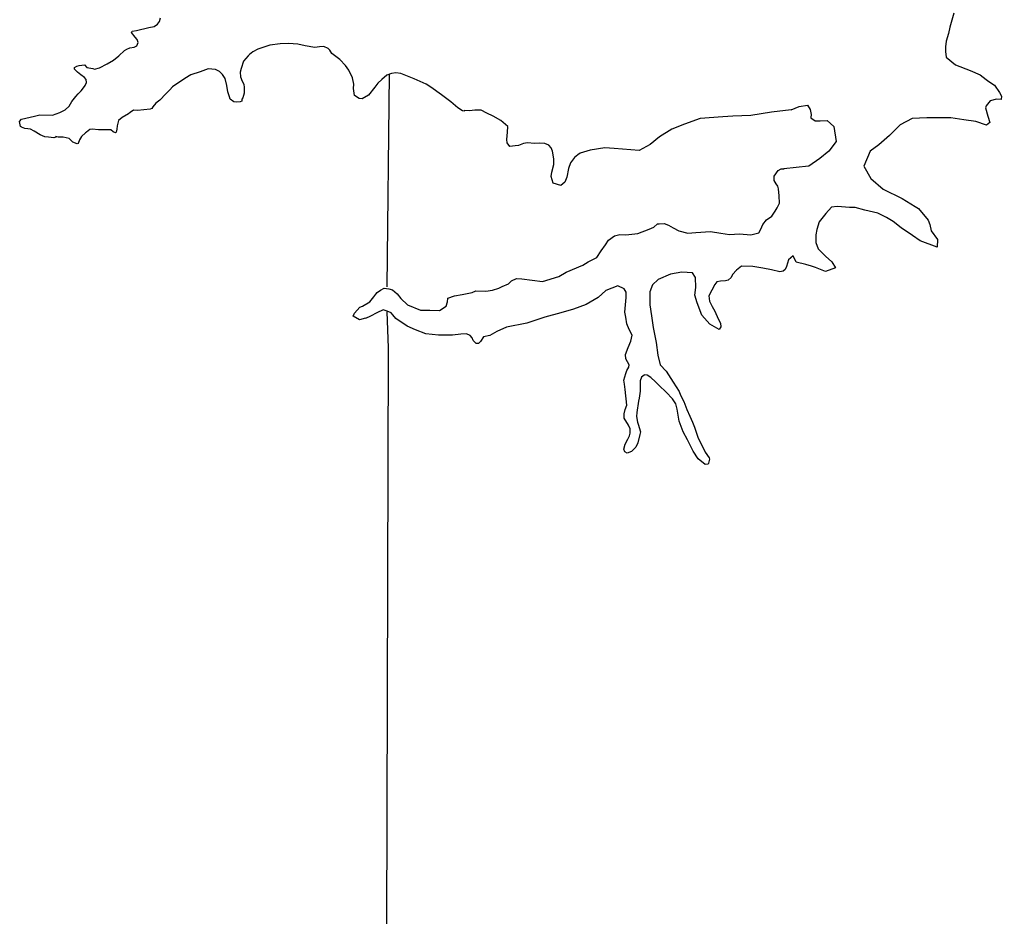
# Model space of a CAD drawing. Extents: x -492261 to -432772, y 1441225 to 1452922.
# Drawn here: x -461610.2 to -461527.3, y 1452265.9 to 1452341.6 of the extents above; entities that cross this region are included whole.
import ezdxf

# ---------------------------------------------------------------- set-up
doc = ezdxf.new("R2010")
doc.units = 0
doc.layers.add('Default', color=7, linetype='Continuous')

msp = doc.modelspace()

# ---------------------------------------------------------------- linework, layer by layer
at = {"layer": 'Default'}
for points in [[(-461531.332, 1452342.12), (-461531.642, 1452340.938), (-461531.761, 1452340.41), (-461531.952, 1452339.756), (-461532.022, 1452339.304), (-461532.016, 1452338.903), (-461531.96, 1452338.428), (-461531.175, 1452337.762), (-461529.941, 1452337.303), (-461529.109, 1452336.913), (-461528.578, 1452336.519), (-461528.376, 1452336.372), (-461527.895, 1452336.053), (-461527.461, 1452335.432), (-461527.307, 1452335.133), (-461527.328, 1452334.858), (-461527.73, 1452334.877), (-461528.254, 1452334.72), (-461528.599, 1452334.314), (-461528.647, 1452334.138), (-461528.462, 1452333.439), (-461528.28, 1452332.915), (-461528.552, 1452332.686), (-461529.458, 1452333), (-461530.487, 1452333.136), (-461531.567, 1452333.297), (-461532.769, 1452333.305), (-461533.596, 1452333.294), (-461534.822, 1452333.228), (-461535.843, 1452332.713), (-461536.757, 1452331.798), (-461537.649, 1452331.009), (-461538.368, 1452330.473), (-461538.903, 1452329.213), (-461538.313, 1452328.169), (-461537.274, 1452327.281), (-461535.685, 1452326.476), (-461534.574, 1452325.814), (-461534.296, 1452325.643), (-461533.482, 1452324.651), (-461533.351, 1452324.277), (-461533.219, 1452323.753), (-461532.684, 1452323.034), (-461532.725, 1452322.382), (-461534.16, 1452322.913), (-461534.817, 1452323.355), (-461535.753, 1452324.019), (-461536.436, 1452324.536), (-461536.992, 1452324.879), (-461537.723, 1452325.245), (-461538.829, 1452325.506), (-461539.633, 1452325.721), (-461540.134, 1452325.714), (-461540.786, 1452325.78), (-461541.162, 1452325.8), (-461541.638, 1452325.744), (-461542.132, 1452325.211), (-461542.673, 1452324.502), (-461542.865, 1452323.873), (-461542.96, 1452323.42), (-461542.976, 1452322.769), (-461542.769, 1452322.245), (-461542.159, 1452321.627), (-461541.602, 1452321.134), (-461541.295, 1452320.637), (-461542.142, 1452320.325), (-461542.998, 1452320.664), (-461543.326, 1452320.785), (-461543.803, 1452320.903), (-461544.633, 1452321.118)], [(-461598.326, 1452334.775), (-461598.647, 1452334.521), (-461598.918, 1452334.217), (-461598.992, 1452334.091), (-461599.141, 1452334.039), (-461600.215, 1452333.925), (-461600.54, 1452333.946), (-461600.837, 1452333.742), (-461600.961, 1452333.641), (-461601.507, 1452333.333), (-461601.804, 1452333.079), (-461601.923, 1452332.627), (-461601.944, 1452332.352), (-461602.016, 1452332.076), (-461602.065, 1452332.025), (-461602.266, 1452332.123), (-461602.468, 1452332.27), (-461602.943, 1452332.289), (-461603.093, 1452332.287), (-461603.493, 1452332.282), (-461604.019, 1452332.35), (-461604.218, 1452332.298), (-461604.516, 1452332.094), (-461604.59, 1452332.043), (-461604.936, 1452331.713), (-461605.107, 1452331.436), (-461605.204, 1452331.134), (-461605.303, 1452331.108), (-461605.655, 1452331.229), (-461605.959, 1452331.55), (-461606.235, 1452331.622), (-461606.485, 1452331.668), (-461606.91, 1452331.663), (-461607.111, 1452331.71), (-461607.11, 1452331.66), (-461607.259, 1452331.608), (-461607.71, 1452331.678), (-461608.035, 1452331.699), (-461608.413, 1452331.869), (-461608.916, 1452332.163), (-461609.243, 1452332.334), (-461609.469, 1452332.356), (-461609.719, 1452332.403), (-461609.995, 1452332.499), (-461610.071, 1452332.573), (-461610.152, 1452332.973), (-461610.004, 1452333.175), (-461608.908, 1452333.439), (-461608.459, 1452333.545), (-461607.384, 1452333.508), (-461606.762, 1452333.741), (-461606.315, 1452333.972), (-461605.969, 1452334.277), (-461605.749, 1452334.68), (-461605.404, 1452335.11), (-461605.207, 1452335.313), (-461604.96, 1452335.566), (-461604.665, 1452335.945), (-461604.616, 1452336.021), (-461604.519, 1452336.272), (-461604.547, 1452336.522), (-461604.675, 1452336.695), (-461604.977, 1452336.917), (-461605.28, 1452337.163), (-461605.534, 1452337.41), (-461605.535, 1452337.56), (-461605.337, 1452337.663), (-461605.137, 1452337.715), (-461604.688, 1452337.771), (-461604.485, 1452337.548), (-461603.984, 1452337.455), (-461603.834, 1452337.407), (-461603.41, 1452337.512), (-461602.764, 1452337.846), (-461602.218, 1452338.153), (-461601.773, 1452338.534), (-461601.304, 1452338.99), (-461601.105, 1452339.093), (-461600.857, 1452339.196), (-461600.482, 1452339.251), (-461600.259, 1452339.379), (-461600.163, 1452339.655), (-461600.241, 1452339.904), (-461600.393, 1452340.103), (-461600.723, 1452340.499), (-461600.65, 1452340.625), (-461600.276, 1452340.68), (-461599.254, 1452340.918), (-461598.805, 1452340.999), (-461598.508, 1452341.203), (-461598.36, 1452341.43), (-461598.264, 1452341.731)], [(-461545.053, 1452333.966), (-461546.692, 1452333.785), (-461548.439, 1452333.487), (-461549.963, 1452333.443), (-461550.812, 1452333.382), (-461552.71, 1452333.232), (-461554.054, 1452332.765), (-461555.123, 1452332.326), (-461556.165, 1452331.687), (-461556.932, 1452331.052), (-461557.875, 1452330.539), (-461559.977, 1452330.712), (-461560.778, 1452330.752), (-461562, 1452330.561), (-461562.847, 1452330.325), (-461563.045, 1452330.173), (-461563.342, 1452329.944), (-461563.661, 1452329.489), (-461563.83, 1452329.012), (-461563.971, 1452328.285), (-461564.14, 1452327.857), (-461564.487, 1452327.577), (-461565.139, 1452327.769), (-461565.296, 1452328.343), (-461565.251, 1452328.719), (-461565.084, 1452329.346), (-461565.066, 1452329.847), (-461565.174, 1452330.471), (-461565.302, 1452330.769), (-461565.505, 1452330.992), (-461565.832, 1452331.138), (-461566.282, 1452331.157), (-461566.707, 1452331.127), (-461567.283, 1452331.194), (-461567.632, 1452331.14), (-461568.055, 1452330.959), (-461568.329, 1452330.931), (-461568.778, 1452330.875), (-461569.007, 1452331.172), (-461569.036, 1452331.472), (-461568.969, 1452332.074), (-461568.95, 1452332.574), (-461569.556, 1452333.067), (-461570.186, 1452333.434), (-461570.714, 1452333.702), (-461571.217, 1452333.946), (-461571.742, 1452333.939), (-461572.191, 1452333.884), (-461572.642, 1452333.928), (-461572.641, 1452333.853), (-461572.766, 1452333.876), (-461573.17, 1452334.146), (-461573.751, 1452334.639), (-461574.104, 1452334.91), (-461574.558, 1452335.229), (-461575.442, 1452335.894), (-461575.845, 1452336.139), (-461576.85, 1452336.576), (-461577.981, 1452337.037), (-461578.407, 1452337.107), (-461578.781, 1452337.027), (-461579.154, 1452336.897), (-461579.6, 1452336.541), (-461579.921, 1452336.237), (-461580.166, 1452335.883), (-461580.708, 1452335.201), (-461581.254, 1452334.894), (-461581.504, 1452334.915), (-461581.907, 1452335.185), (-461581.965, 1452335.76), (-461581.944, 1452336.136), (-461582.076, 1452336.684), (-461582.385, 1452337.331), (-461582.639, 1452337.703), (-461583.121, 1452338.222), (-461583.802, 1452338.739), (-461583.981, 1452339.012), (-461584.108, 1452339.16), (-461584.485, 1452339.306), (-461584.835, 1452339.301), (-461585.234, 1452339.246), (-461586.06, 1452339.385), (-461586.662, 1452339.503), (-461587.463, 1452339.568), (-461588.162, 1452339.534), (-461589.036, 1452339.422), (-461589.633, 1452339.24), (-461590.056, 1452339.084), (-461590.479, 1452338.879), (-461590.751, 1452338.65), (-461590.874, 1452338.523), (-461591.268, 1452338.068), (-461591.46, 1452337.465), (-461591.531, 1452337.139), (-461591.502, 1452336.764), (-461591.372, 1452336.39), (-461591.244, 1452336.142), (-461591.215, 1452335.867), (-461591.209, 1452335.392), (-461591.329, 1452334.99), (-461591.402, 1452334.864)], [(-461591.402, 1452334.864), (-461591.4, 1452334.714), (-461591.549, 1452334.637), (-461591.849, 1452334.608), (-461592.075, 1452334.655), (-461592.377, 1452334.876), (-461592.455, 1452335.075), (-461592.585, 1452335.499), (-461592.667, 1452336.023), (-461592.8, 1452336.622), (-461593.029, 1452336.944), (-461593.282, 1452337.216), (-461593.634, 1452337.387), (-461594.235, 1452337.429), (-461594.931, 1452337.17), (-461595.703, 1452336.935), (-461596.224, 1452336.628), (-461597.265, 1452335.915), (-461597.487, 1452335.661), (-461597.808, 1452335.332), (-461598.326, 1452334.775)], [(-461579.126, 1452319.034), (-461578.93, 1452336.975)], [(-461545.053, 1452333.966), (-461544.38, 1452334.251), (-461543.68, 1452334.36), (-461543.45, 1452334.013), (-461543.369, 1452333.588), (-461543.391, 1452333.337), (-461543.391, 1452333.287), (-461543.012, 1452333.041), (-461542.586, 1452333.047), (-461542.01, 1452333.08), (-461541.452, 1452332.561), (-461541.26, 1452331.311), (-461541.875, 1452330.476), (-461542.619, 1452329.865), (-461543.562, 1452329.225), (-461543.572, 1452329.216)], [(-461561.092, 1452322.067), (-461560.723, 1452322.572), (-461560.453, 1452322.976), (-461559.958, 1452323.332), (-461559.509, 1452323.438), (-461558.984, 1452323.42), (-461557.986, 1452323.533), (-461557.015, 1452323.895), (-461556.643, 1452324.075), (-461556.321, 1452324.354), (-461556.171, 1452324.356), (-461555.771, 1452324.362), (-461555.395, 1452324.241), (-461554.992, 1452323.996), (-461554.514, 1452323.752), (-461553.761, 1452323.562), (-461553.087, 1452323.62), (-461551.863, 1452323.711), (-461550.986, 1452323.547), (-461550.26, 1452323.456), (-461549.411, 1452323.492), (-461548.435, 1452323.43), (-461547.762, 1452323.588), (-461547.616, 1452323.89), (-461547.446, 1452324.293), (-461547.126, 1452324.672), (-461546.68, 1452325.003), (-461546.386, 1452325.407), (-461546.239, 1452325.684), (-461546.019, 1452326.088), (-461546.052, 1452326.713), (-461546.11, 1452327.312), (-461546.163, 1452327.537), (-461546.315, 1452327.735), (-461546.469, 1452328.008), (-461546.474, 1452328.383), (-461546.155, 1452328.863), (-461545.881, 1452328.991), (-461545.656, 1452328.994), (-461545.631, 1452328.982)], [(-461543.572, 1452329.216), (-461545.656, 1452328.994)], [(-461558.625, 1452307.037), (-461558.779, 1452307.335), (-461559.136, 1452307.931), (-461559.141, 1452308.306), (-461559.046, 1452308.658), (-461558.926, 1452309.035), (-461559.042, 1452310.359), (-461559.123, 1452310.808), (-461559.153, 1452311.158), (-461559.01, 1452311.711), (-461558.913, 1452311.962), (-461558.741, 1452312.239), (-461558.719, 1452312.44), (-461559.001, 1452312.962), (-461559.03, 1452313.312), (-461558.788, 1452313.915), (-461558.57, 1452314.443), (-461558.476, 1452314.945), (-461558.707, 1452315.417), (-461558.913, 1452315.915), (-461558.995, 1452316.464), (-461559.076, 1452316.889), (-461558.967, 1452318.141), (-461558.972, 1452318.566), (-461559.151, 1452318.864), (-461559.679, 1452319.108), (-461560.674, 1452318.72), (-461561.341, 1452318.136), (-461562.334, 1452317.547), (-461563.404, 1452317.133), (-461564.474, 1452316.82), (-461565.845, 1452316.477), (-461567.338, 1452315.957), (-461569.059, 1452315.61), (-461569.879, 1452315.249), (-461570.475, 1452314.916), (-461570.998, 1452314.81), (-461571.268, 1452314.406), (-461571.441, 1452314.254), (-461571.616, 1452314.251), (-461571.869, 1452314.498), (-461571.972, 1452314.722), (-461572.124, 1452314.92), (-461572.451, 1452315.066), (-461572.926, 1452315.035), (-461573.625, 1452314.951), (-461574.799, 1452314.936), (-461575.876, 1452315.072), (-461576.755, 1452315.411), (-461577.459, 1452315.703), (-461578.417, 1452316.366), (-461578.671, 1452316.663), (-461578.798, 1452316.836), (-461579.125, 1452316.982), (-461579.476, 1452317.078), (-461579.998, 1452316.821), (-461580.545, 1452316.564), (-461580.967, 1452316.358), (-461580.967, 1452316.383), (-461581.466, 1452316.252), (-461582.019, 1452316.545), (-461581.898, 1452316.797), (-461581.454, 1452317.303), (-461581.23, 1452317.406), (-461580.61, 1452317.764), (-461580.266, 1452318.194), (-461580.093, 1452318.421), (-461579.97, 1452318.548), (-461579.698, 1452318.751), (-461579.4, 1452318.905), (-461578.999, 1452318.86), (-461578.673, 1452318.764), (-461578.294, 1452318.444), (-461577.989, 1452318.048), (-461577.432, 1452317.504), (-461576.327, 1452317.068), (-461575.526, 1452317.053), (-461574.726, 1452317.039), (-461574.156, 1452317.396), (-461574.036, 1452317.773), (-461574.014, 1452318.048), (-461574.015, 1452318.073), (-461573.467, 1452318.256), (-461572.819, 1452318.389), (-461571.971, 1452318.55), (-461571.648, 1452318.679), (-461570.797, 1452318.665), (-461570.249, 1452318.747), (-461569.701, 1452318.904), (-461569.428, 1452319.058), (-461568.906, 1452319.29), (-461568.634, 1452319.543), (-461568.211, 1452319.724), (-461567.761, 1452319.705), (-461566.033, 1452319.477), (-461564.639, 1452319.895), (-461564.044, 1452320.278), (-461562.626, 1452320.871), (-461562.18, 1452321.152), (-461561.435, 1452321.512), (-461561.092, 1452322.067)], [(-461544.633, 1452321.118), (-461544.888, 1452321.649), (-461545.284, 1452321.318), (-461545.426, 1452320.741), (-461545.451, 1452320.741), (-461545.548, 1452320.489), (-461545.721, 1452320.362), (-461545.995, 1452320.283), (-461546.698, 1452320.475), (-461547.449, 1452320.615), (-461548.276, 1452320.755), (-461549.226, 1452320.768), (-461549.672, 1452320.437), (-461549.992, 1452320.057), (-461550.114, 1452319.83), (-461550.361, 1452319.602), (-461550.585, 1452319.524), (-461551.01, 1452319.494), (-461551.309, 1452319.44), (-461551.481, 1452319.238), (-461551.994, 1452318.28), (-461551.938, 1452317.831), (-461551.707, 1452317.358), (-461551.477, 1452316.961), (-461551.194, 1452316.339), (-461551.015, 1452315.966), (-461550.986, 1452315.641), (-461551.133, 1452315.439), (-461551.914, 1452315.879), (-461552.573, 1452316.622), (-461552.986, 1452317.667), (-461553.169, 1452318.315), (-461553.103, 1452318.967), (-461553.114, 1452319.817), (-461553.369, 1452320.214), (-461554.269, 1452320.278), (-461555.217, 1452320.09), (-461556.261, 1452319.652), (-461556.755, 1452319.195), (-461556.973, 1452318.617), (-461556.984, 1452317.516), (-461556.822, 1452316.567), (-461556.684, 1452315.593), (-461556.443, 1452314.32), (-461556.305, 1452313.246), (-461556.094, 1452312.448), (-461555.587, 1452311.905), (-461555.001, 1452310.986), (-461554.491, 1452310.192), (-461554.387, 1452309.893), (-461554.105, 1452309.347), (-461553.846, 1452308.674), (-461553.589, 1452308.102), (-461553.383, 1452307.605), (-461553.202, 1452307.181), (-461552.917, 1452306.335), (-461552.736, 1452305.912), (-461552.454, 1452305.365), (-461552.3, 1452305.066), (-461551.97, 1452304.595), (-461551.943, 1452304.471), (-461552.014, 1452304.144), (-461552.062, 1452304.044), (-461552.312, 1452304.016), (-461552.893, 1452304.508), (-461553.302, 1452305.154), (-461553.789, 1452306.098), (-461554.172, 1452306.794), (-461554.509, 1452307.69), (-461554.672, 1452308.689), (-461554.777, 1452309.138), (-461555.058, 1452309.585), (-461555.59, 1452310.128), (-461556.172, 1452310.696), (-461556.501, 1452311.017), (-461556.88, 1452311.363), (-461557.208, 1452311.559), (-461557.384, 1452311.606), (-461557.458, 1452311.58), (-461557.681, 1452311.402), (-461557.777, 1452311.101), (-461557.791, 1452310.225), (-461557.883, 1452309.623), (-461557.93, 1452309.373), (-461558.068, 1452308.42), (-461558.088, 1452308.07), (-461558.007, 1452307.595), (-461557.955, 1452307.446), (-461557.747, 1452306.773), (-461557.819, 1452306.572), (-461557.985, 1452305.844), (-461558.155, 1452305.492), (-461558.526, 1452305.137), (-461558.874, 1452304.982), (-461559.075, 1452305.105), (-461559.178, 1452305.329), (-461559.058, 1452305.731), (-461558.814, 1452306.159), (-461558.693, 1452306.461), (-461558.621, 1452306.687), (-461558.625, 1452307.037)], [(-461579.196, 1452255.098), (-461579.011, 1452313.881), (-461579.149, 1452316.907)]]:
    msp.add_lwpolyline(points, dxfattribs=at)

doc.saveas('drawing.dxf')
